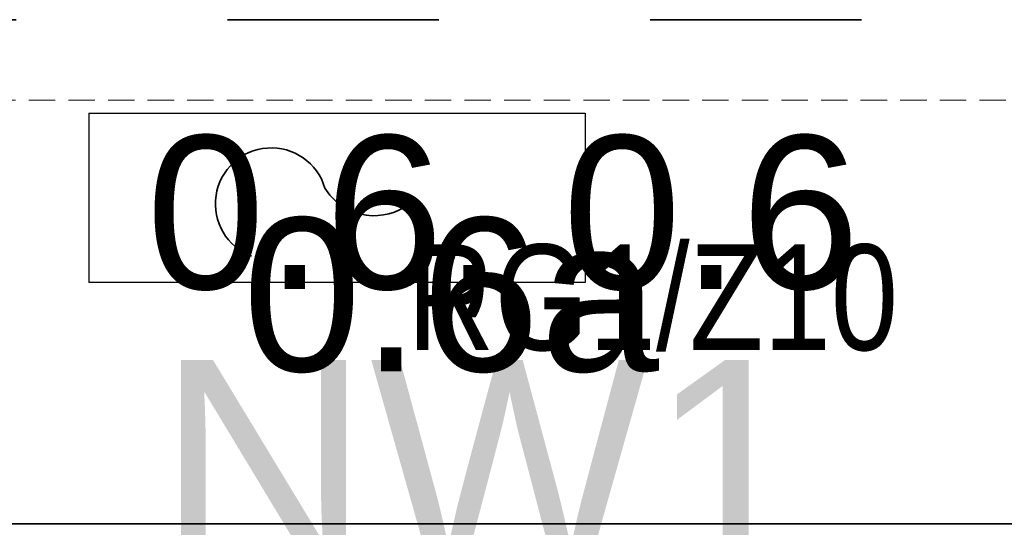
# Model space of a CAD drawing. Header units: millimetres. Extents: x -1465 to 393277, y -3788 to 454312.
# Tile 497 of 656: x 373483 to 375347, y 8191 to 9151. Entities that reach past the tile are written whole.
import ezdxf

# ---------------------------------------------------------------- set-up
doc = ezdxf.new("R2010")
doc.units = ezdxf.units.MM
for name, pattern in [('1', [8, 4, -4]), ('DASHED', [0.75, 0.5, -0.25]), ('Dashed2cust', [50, 25, -25])]:
    doc.linetypes.add(name, pattern=pattern)
doc.layers.add('#klimartzacja', color=8, linetype='Continuous')
doc.layers.add('Konstrukcja - Siatka mod', color=8, linetype='Continuous')
for name, color, linetype, lineweight in [('\xa0♦EL - Gniazda', 1, 'Continuous', 35), ('\xa0♦EL - Gniazda (opis)', 1, 'Continuous', 18), ('\xa0♦EL - opis', 1, 'Continuous', 35), ('\xa0♦El- odgrom', 30, '1', 35)]:
    doc.layers.add(name, color=color, linetype=linetype, lineweight=lineweight)
doc.styles.add('Arial Narrow', font='ARIALN.TTF')
doc.styles.add('STYL_AUTOMATYCZNY_1', font='ARIALN.TTF')

# ---------------------------------------------------------------- blocks, each defined once
blk = doc.blocks.new('W1')
at = {"layer": '\xa0♦EL - Gniazda', "linetype": 'Continuous'}
for centre, radius, start, end in [((-4.1, 166.8), 69.9, 20.7942, 253.5889), ((-61.7, 38), 72.5, 328.4055, 58.4679)]:
    blk.add_arc(centre, radius, start, end, dxfattribs=at)

msp = doc.modelspace()

# ---------------------------------------------------------------- linework, layer by layer
at = {"layer": '#klimartzacja', "color": 8, "linetype": 'Continuous', "lineweight": 25, "ltscale": 100}
for p, q in [((373613.7, 8974), (374553.7, 8974)), ((373613.7, 8974), (373613.7, 8654)), ((374553.7, 8974), (374553.7, 8654)), ((374553.7, 8654), (373613.7, 8654))]:
    msp.add_line(p, q, dxfattribs=at)
at = {"color": 8, "linetype": 'Dashed2cust', "lineweight": 35, "ltscale": 100}
for p, q in [((375013.8, 8197.3), (369073.8, 8197.3)), ((375745.8, 8197.3), (369439.8, 8197.3))]:
    msp.add_line(p, q, dxfattribs=at)
at = {"layer": 'Konstrukcja - Siatka mod', "color": 8, "linetype": 'DASHED', "lineweight": 13, "ltscale": 100}
msp.add_line((349125.3, 8998.9), (378569.9, 8998.9), dxfattribs=at)
at = {"layer": '\xa0♦El- odgrom', "ltscale": 100}
msp.add_line((373076.6, 9150.9), (378563.3, 9150.9), dxfattribs=at)

# ---------------------------------------------------------------- block references
at = {"layer": '\xa0♦EL - opis', "xscale": -1.513558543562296, "yscale": 1.513558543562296, "zscale": 1.513558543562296, "rotation": 89.99999999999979}
msp.add_blockref('W1', (374211.9, 8796.4), dxfattribs=at)

# ---------------------------------------------------------------- texts
at = {"layer": '#klimartzacja', "color": 8, "linetype": 'Continuous', "lineweight": 35, "char_height": 290, "attachment_point": 7, "style": 'STYL_AUTOMATYCZNY_1'}
for s, insert in [('\\A1;{\\pql;\\fArial|b0|i0|c238|p0;\\W1.000000;0.6, 0.6}', (373722.5, 8587.7)), ('\\A1;{\\pql;\\fArial|b0|i0|c238|p0;\\W1.000000;0.6a}', (373904.9, 8481.8))]:
    msp.add_mtext(s, dxfattribs=dict(at, insert=insert))
at = {"color": 8, "linetype": 'Continuous', "lineweight": 35, "insert": (373742.8, 8506.9), "char_height": 400, "attachment_point": 1, "style": 'STYL_AUTOMATYCZNY_1'}
msp.add_mtext('\\A1;{\\pql;\\fArial|b0|i0|c238|p0;\\W1.000000;NW1}', dxfattribs=at)
at = {"layer": '\xa0♦EL - Gniazda (opis)', "linetype": 'Continuous', "insert": (374681.5, 8624.3), "char_height": 200, "width": 1572.04, "attachment_point": 5, "line_spacing_factor": 0.7, "style": 'Arial Narrow'}
msp.add_mtext('\\C1;\\fArial Narrow|b0|i0;\\A1;RG1/Z10\\C3;\\P', dxfattribs=at)

doc.saveas('drawing.dxf')
